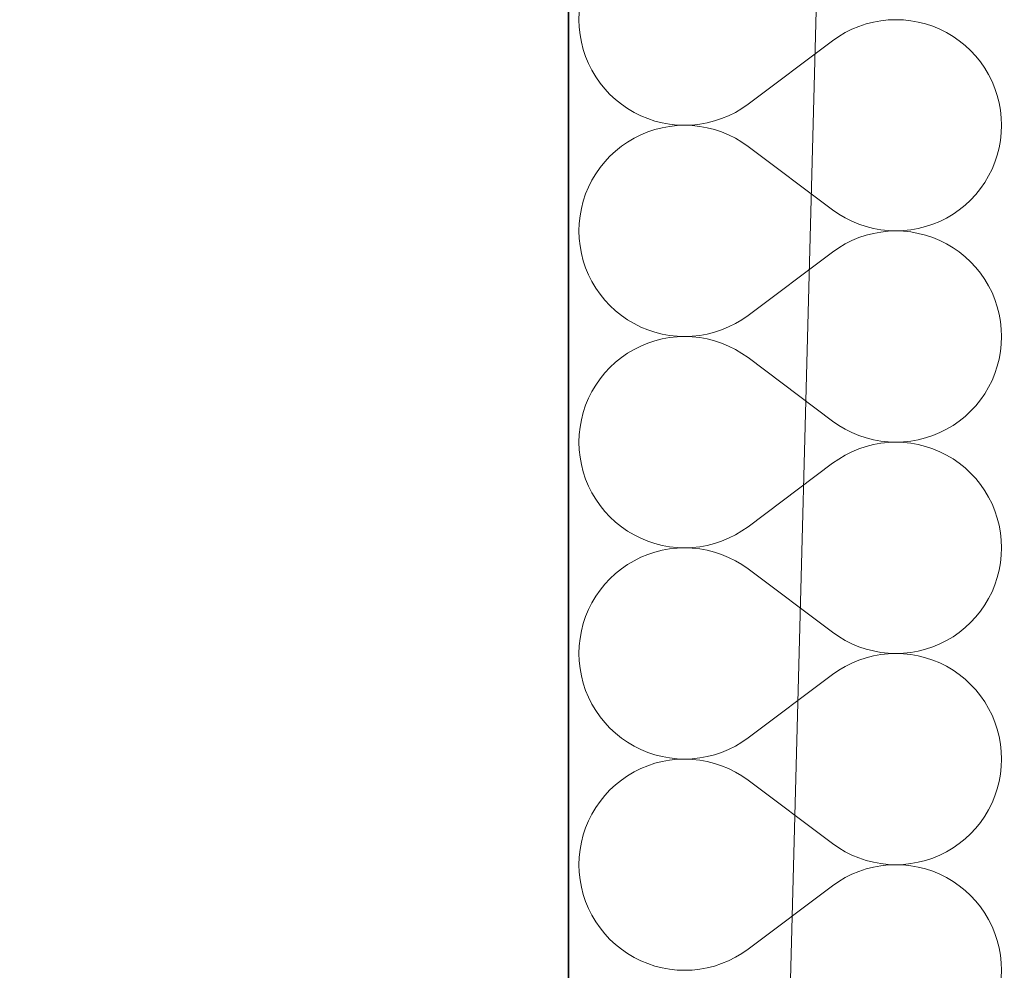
# Model space of a CAD drawing. Header units: millimetres. Extents: x -1465 to 393277, y -3788 to 454312.
# Tile 851 of 958: x 348525 to 348880, y 358631 to 358974. Entities that reach past the tile are written whole.
import ezdxf

# ---------------------------------------------------------------- set-up
doc = ezdxf.new("R2010")
doc.units = ezdxf.units.MM
doc.layers.add('- A - ocieplenie', color=8, linetype='Continuous')
doc.layers.add('Konstrukcja - Stropy', color=8, linetype='Continuous')

# ---------------------------------------------------------------- blocks, each defined once
blk = doc.blocks.new('*X28')
at = {"layer": '- A - ocieplenie', "linetype": 'Continuous', "lineweight": 13, "ltscale": 100}
for p, q in [((19781.38, 385388.53), (19781.29, 385385.81)), ((19781.29, 385385.81), (19781.38, 385383.09)), ((19884.81, 385384.26), (19882.23, 385383.4)), ((19887.45, 385384.93), (19884.81, 385384.26)), ((19890.13, 385385.42), (19887.45, 385384.93)), ((19892.83, 385385.71), (19890.13, 385385.42)), ((19895.55, 385385.81), (19892.83, 385385.71)), ((19898.27, 385385.72), (19895.55, 385385.81)), ((19900.97, 385385.43), (19898.27, 385385.72)), ((19903.65, 385384.94), (19900.97, 385385.43)), ((19906.29, 385384.27), (19903.65, 385384.94)), ((19908.87, 385383.42), (19906.29, 385384.27)), ((19781.38, 385383.09), (19781.68, 385380.39)), ((19781.68, 385380.39), (19782.16, 385377.71)), ((19877.29, 385381.14), (19874.95, 385379.74)), ((19879.72, 385382.35), (19877.29, 385381.14)), ((19882.23, 385383.4), (19879.72, 385382.35)), ((19911.38, 385382.38), (19908.87, 385383.42)), ((19913.82, 385381.16), (19911.38, 385382.38)), ((19916.16, 385379.77), (19913.82, 385381.16)), ((19782.16, 385377.71), (19782.83, 385375.07)), ((19872.72, 385378.19), (19842.24, 385355.33)), ((19874.95, 385379.74), (19872.72, 385378.19)), ((19918.39, 385378.22), (19916.16, 385379.77)), ((19920.51, 385376.51), (19918.39, 385378.22)), ((19782.83, 385375.07), (19783.69, 385372.49)), ((19922.5, 385374.66), (19920.51, 385376.51)), ((19924.36, 385372.67), (19922.5, 385374.66)), ((19783.69, 385372.49), (19784.73, 385369.98)), ((19784.73, 385369.98), (19785.95, 385367.55)), ((19926.06, 385370.55), (19924.36, 385372.67)), ((19927.62, 385368.32), (19926.06, 385370.55)), ((19785.95, 385367.55), (19787.34, 385365.21)), ((19929.01, 385365.98), (19927.62, 385368.32)), ((19787.34, 385365.21), (19788.89, 385362.97)), ((19788.89, 385362.97), (19790.6, 385360.85)), ((19930.22, 385363.55), (19929.01, 385365.98)), ((19931.26, 385361.03), (19930.22, 385363.55)), ((19790.6, 385360.85), (19792.45, 385358.86)), ((19932.12, 385358.45), (19931.26, 385361.03)), ((19792.45, 385358.86), (19794.45, 385357.01)), ((19794.45, 385357.01), (19796.56, 385355.3)), ((19932.8, 385355.82), (19932.12, 385358.45)), ((19933.28, 385353.14), (19932.8, 385355.82)), ((19796.56, 385355.3), (19798.8, 385353.75)), ((19798.8, 385353.75), (19801.14, 385352.37)), ((19801.14, 385352.37), (19803.57, 385351.15)), ((19835.24, 385351.17), (19837.67, 385352.39)), ((19837.67, 385352.39), (19840.01, 385353.78)), ((19840.01, 385353.78), (19842.24, 385355.33)), ((19933.57, 385350.43), (19933.28, 385353.14)), ((19803.57, 385351.15), (19806.09, 385350.11)), ((19806.09, 385350.11), (19808.67, 385349.25)), ((19808.67, 385349.25), (19811.31, 385348.58)), ((19811.31, 385348.58), (19813.98, 385348.1)), ((19824.83, 385348.11), (19827.51, 385348.59)), ((19827.51, 385348.59), (19830.14, 385349.27)), ((19830.14, 385349.27), (19832.72, 385350.13)), ((19832.72, 385350.13), (19835.24, 385351.17)), ((19933.67, 385347.72), (19933.57, 385350.43)), ((19806.09, 385345.32), (19803.57, 385344.28)), ((19808.67, 385346.18), (19806.09, 385345.32)), ((19811.31, 385346.85), (19808.67, 385346.18)), ((19813.98, 385347.33), (19811.31, 385346.85)), ((19813.98, 385348.1), (19816.69, 385347.81)), ((19816.69, 385347.62), (19813.98, 385347.33)), ((19816.69, 385347.81), (19819.41, 385347.72)), ((19819.41, 385347.72), (19816.69, 385347.62)), ((19819.41, 385347.72), (19822.13, 385347.81)), ((19822.13, 385347.62), (19819.41, 385347.72)), ((19822.13, 385347.81), (19824.83, 385348.11)), ((19824.83, 385347.32), (19822.13, 385347.62)), ((19827.51, 385346.84), (19824.83, 385347.32)), ((19830.14, 385346.16), (19827.51, 385346.84)), ((19832.72, 385345.3), (19830.14, 385346.16)), ((19835.24, 385344.26), (19832.72, 385345.3)), ((19933.28, 385342.29), (19933.57, 385345)), ((19933.57, 385345), (19933.67, 385347.72)), ((19798.8, 385341.68), (19796.56, 385340.13)), ((19801.14, 385343.06), (19798.8, 385341.68)), ((19803.57, 385344.28), (19801.14, 385343.06)), ((19837.67, 385343.04), (19835.24, 385344.26)), ((19840.01, 385341.65), (19837.67, 385343.04)), ((19842.24, 385340.1), (19840.01, 385341.65)), ((19932.8, 385339.61), (19933.28, 385342.29)), ((19794.45, 385338.42), (19792.45, 385336.57)), ((19796.56, 385340.13), (19794.45, 385338.42)), ((19872.72, 385317.24), (19842.24, 385340.1)), ((19932.12, 385336.98), (19932.8, 385339.61)), ((19790.6, 385334.58), (19788.89, 385332.46)), ((19792.45, 385336.57), (19790.6, 385334.58)), ((19930.22, 385331.88), (19931.26, 385334.4)), ((19931.26, 385334.4), (19932.12, 385336.98)), ((19788.89, 385332.46), (19787.34, 385330.22)), ((19929.01, 385329.45), (19930.22, 385331.88)), ((19785.95, 385327.88), (19784.73, 385325.45)), ((19787.34, 385330.22), (19785.95, 385327.88)), ((19926.06, 385324.88), (19927.62, 385327.11)), ((19927.62, 385327.11), (19929.01, 385329.45)), ((19784.73, 385325.45), (19783.69, 385322.94)), ((19924.36, 385322.76), (19926.06, 385324.88)), ((19782.83, 385320.36), (19782.16, 385317.72)), ((19783.69, 385322.94), (19782.83, 385320.36)), ((19920.51, 385318.92), (19922.5, 385320.77)), ((19922.5, 385320.77), (19924.36, 385322.76)), ((19782.16, 385317.72), (19781.68, 385315.04)), ((19872.72, 385317.24), (19874.95, 385315.69)), ((19916.16, 385315.66), (19918.39, 385317.21)), ((19918.39, 385317.21), (19920.51, 385318.92)), ((19781.68, 385315.04), (19781.38, 385312.34)), ((19874.95, 385315.69), (19877.29, 385314.3)), ((19877.29, 385314.3), (19879.72, 385313.08)), ((19879.72, 385313.08), (19882.23, 385312.03)), ((19908.87, 385312.02), (19911.38, 385313.06)), ((19911.38, 385313.06), (19913.82, 385314.27)), ((19913.82, 385314.27), (19916.16, 385315.66)), ((19781.38, 385312.34), (19781.29, 385309.62)), ((19781.29, 385309.62), (19781.38, 385306.9)), ((19882.23, 385312.03), (19884.81, 385311.17)), ((19884.81, 385311.17), (19887.45, 385310.5)), ((19887.45, 385310.5), (19890.13, 385310.01)), ((19890.13, 385310.01), (19892.83, 385309.72)), ((19892.83, 385309.52), (19890.13, 385309.23)), ((19892.83, 385309.72), (19895.55, 385309.62)), ((19895.55, 385309.62), (19892.83, 385309.52)), ((19895.55, 385309.62), (19898.27, 385309.72)), ((19898.27, 385309.52), (19895.55, 385309.62)), ((19898.27, 385309.72), (19900.97, 385310)), ((19900.97, 385309.24), (19898.27, 385309.52)), ((19900.97, 385310), (19903.65, 385310.49)), ((19903.65, 385308.75), (19900.97, 385309.24)), ((19903.65, 385310.49), (19906.29, 385311.16)), ((19906.29, 385311.16), (19908.87, 385312.02)), ((19781.38, 385306.9), (19781.68, 385304.2)), ((19879.72, 385306.16), (19877.29, 385304.94)), ((19882.23, 385307.21), (19879.72, 385306.16)), ((19884.81, 385308.07), (19882.23, 385307.21)), ((19887.45, 385308.74), (19884.81, 385308.07)), ((19890.13, 385309.23), (19887.45, 385308.74)), ((19906.29, 385308.08), (19903.65, 385308.75)), ((19908.87, 385307.22), (19906.29, 385308.08)), ((19911.38, 385306.18), (19908.87, 385307.22)), ((19913.82, 385304.97), (19911.38, 385306.18)), ((19781.68, 385304.2), (19782.16, 385301.52)), ((19874.95, 385303.55), (19872.72, 385302)), ((19877.29, 385304.94), (19874.95, 385303.55)), ((19916.16, 385303.58), (19913.82, 385304.97)), ((19918.39, 385302.03), (19916.16, 385303.58)), ((19782.16, 385301.52), (19782.83, 385298.88)), ((19782.83, 385298.88), (19783.69, 385296.3)), ((19872.72, 385302), (19842.24, 385279.14)), ((19920.51, 385300.32), (19918.39, 385302.03)), ((19922.5, 385298.47), (19920.51, 385300.32)), ((19783.69, 385296.3), (19784.73, 385293.79)), ((19924.36, 385296.48), (19922.5, 385298.47)), ((19926.06, 385294.36), (19924.36, 385296.48)), ((19784.73, 385293.79), (19785.95, 385291.36)), ((19927.62, 385292.13), (19926.06, 385294.36)), ((19929.01, 385289.79), (19927.62, 385292.13)), ((19785.95, 385291.36), (19787.34, 385289.02)), ((19787.34, 385289.02), (19788.89, 385286.78)), ((19930.22, 385287.36), (19929.01, 385289.79)), ((19788.89, 385286.78), (19790.6, 385284.66)), ((19790.6, 385284.66), (19792.45, 385282.67)), ((19931.26, 385284.84), (19930.22, 385287.36)), ((19932.12, 385282.26), (19931.26, 385284.84)), ((19792.45, 385282.67), (19794.45, 385280.82)), ((19932.8, 385279.63), (19932.12, 385282.26)), ((19794.45, 385280.82), (19796.56, 385279.11)), ((19796.56, 385279.11), (19798.8, 385277.56)), ((19798.8, 385277.56), (19801.14, 385276.18)), ((19837.67, 385276.2), (19840.01, 385277.59)), ((19840.01, 385277.59), (19842.24, 385279.14)), ((19933.28, 385276.95), (19932.8, 385279.63)), ((19801.14, 385276.18), (19803.57, 385274.96)), ((19803.57, 385274.96), (19806.09, 385273.92)), ((19806.09, 385273.92), (19808.67, 385273.06)), ((19830.14, 385273.08), (19832.72, 385273.94)), ((19832.72, 385273.94), (19835.24, 385274.98)), ((19835.24, 385274.98), (19837.67, 385276.2)), ((19933.57, 385274.24), (19933.28, 385276.95)), ((19933.67, 385271.52), (19933.57, 385274.24)), ((19808.67, 385273.06), (19811.31, 385272.39)), ((19811.31, 385270.66), (19808.67, 385269.99)), ((19811.31, 385272.39), (19813.98, 385271.91)), ((19813.98, 385271.14), (19811.31, 385270.66)), ((19813.98, 385271.91), (19816.69, 385271.62)), ((19816.69, 385271.43), (19813.98, 385271.14)), ((19816.69, 385271.62), (19819.41, 385271.52)), ((19819.41, 385271.52), (19816.69, 385271.43)), ((19819.41, 385271.52), (19822.13, 385271.62)), ((19822.13, 385271.43), (19819.41, 385271.52)), ((19822.13, 385271.62), (19824.83, 385271.92)), ((19824.83, 385271.13), (19822.13, 385271.43)), ((19824.83, 385271.92), (19827.51, 385272.4)), ((19827.51, 385270.65), (19824.83, 385271.13)), ((19827.51, 385272.4), (19830.14, 385273.08)), ((19830.14, 385269.97), (19827.51, 385270.65)), ((19933.57, 385268.81), (19933.67, 385271.52)), ((19801.14, 385266.87), (19798.8, 385265.49)), ((19803.57, 385268.09), (19801.14, 385266.87)), ((19806.09, 385269.13), (19803.57, 385268.09)), ((19808.67, 385269.99), (19806.09, 385269.13)), ((19832.72, 385269.11), (19830.14, 385269.97)), ((19835.24, 385268.07), (19832.72, 385269.11)), ((19837.67, 385266.85), (19835.24, 385268.07)), ((19840.01, 385265.46), (19837.67, 385266.85)), ((19933.28, 385266.1), (19933.57, 385268.81)), ((19796.56, 385263.93), (19794.45, 385262.23)), ((19798.8, 385265.49), (19796.56, 385263.93)), ((19842.24, 385263.91), (19840.01, 385265.46)), ((19872.72, 385241.05), (19842.24, 385263.91)), ((19932.12, 385260.79), (19932.8, 385263.42)), ((19932.8, 385263.42), (19933.28, 385266.1)), ((19792.45, 385260.38), (19790.6, 385258.38)), ((19794.45, 385262.23), (19792.45, 385260.38)), ((19931.26, 385258.21), (19932.12, 385260.79)), ((19788.89, 385256.27), (19787.34, 385254.03)), ((19790.6, 385258.38), (19788.89, 385256.27)), ((19930.22, 385255.69), (19931.26, 385258.21)), ((19787.34, 385254.03), (19785.95, 385251.69)), ((19927.62, 385250.92), (19929.01, 385253.26)), ((19929.01, 385253.26), (19930.22, 385255.69)), ((19784.73, 385249.26), (19783.69, 385246.75)), ((19785.95, 385251.69), (19784.73, 385249.26)), ((19926.06, 385248.69), (19927.62, 385250.92)), ((19783.69, 385246.75), (19782.83, 385244.17)), ((19922.5, 385244.58), (19924.36, 385246.57)), ((19924.36, 385246.57), (19926.06, 385248.69)), ((19782.83, 385244.17), (19782.16, 385241.53)), ((19918.39, 385241.02), (19920.51, 385242.73)), ((19920.51, 385242.73), (19922.5, 385244.58)), ((19781.68, 385238.85), (19781.38, 385236.15)), ((19782.16, 385241.53), (19781.68, 385238.85)), ((19872.72, 385241.05), (19874.95, 385239.49)), ((19874.95, 385239.49), (19877.29, 385238.1)), ((19913.82, 385238.08), (19916.16, 385239.47)), ((19916.16, 385239.47), (19918.39, 385241.02)), ((19781.38, 385236.15), (19781.29, 385233.43)), ((19877.29, 385238.1), (19879.72, 385236.88)), ((19879.72, 385236.88), (19882.23, 385235.84)), ((19882.23, 385235.84), (19884.81, 385234.98)), ((19884.81, 385234.98), (19887.45, 385234.31)), ((19903.65, 385234.3), (19906.29, 385234.97)), ((19906.29, 385234.97), (19908.87, 385235.82)), ((19908.87, 385235.82), (19911.38, 385236.86)), ((19911.38, 385236.86), (19913.82, 385238.08)), ((19781.29, 385233.43), (19781.38, 385230.71)), ((19884.81, 385231.88), (19882.23, 385231.02)), ((19887.45, 385232.55), (19884.81, 385231.88)), ((19887.45, 385234.31), (19890.13, 385233.82)), ((19890.13, 385233.04), (19887.45, 385232.55)), ((19890.13, 385233.82), (19892.83, 385233.53)), ((19892.83, 385233.33), (19890.13, 385233.04)), ((19892.83, 385233.53), (19895.55, 385233.43)), ((19895.55, 385233.43), (19892.83, 385233.33)), ((19895.55, 385233.43), (19898.27, 385233.52)), ((19898.27, 385233.33), (19895.55, 385233.43)), ((19898.27, 385233.52), (19900.97, 385233.81)), ((19900.97, 385233.04), (19898.27, 385233.33)), ((19900.97, 385233.81), (19903.65, 385234.3)), ((19903.65, 385232.56), (19900.97, 385233.04)), ((19906.29, 385231.89), (19903.65, 385232.56)), ((19908.87, 385231.03), (19906.29, 385231.89)), ((19781.38, 385230.71), (19781.68, 385228.01)), ((19781.68, 385228.01), (19782.16, 385225.33)), ((19877.29, 385228.75), (19874.95, 385227.36)), ((19879.72, 385229.97), (19877.29, 385228.75)), ((19882.23, 385231.02), (19879.72, 385229.97)), ((19911.38, 385229.99), (19908.87, 385231.03)), ((19913.82, 385228.78), (19911.38, 385229.99)), ((19916.16, 385227.39), (19913.82, 385228.78)), ((19782.16, 385225.33), (19782.83, 385222.69)), ((19872.72, 385225.81), (19842.24, 385202.95)), ((19874.95, 385227.36), (19872.72, 385225.81)), ((19918.39, 385225.84), (19916.16, 385227.39)), ((19920.51, 385224.13), (19918.39, 385225.84)), ((19922.5, 385222.28), (19920.51, 385224.13)), ((19782.83, 385222.69), (19783.69, 385220.11)), ((19924.36, 385220.29), (19922.5, 385222.28)), ((19783.69, 385220.11), (19784.73, 385217.6)), ((19784.73, 385217.6), (19785.95, 385215.17)), ((19926.06, 385218.17), (19924.36, 385220.29)), ((19927.62, 385215.94), (19926.06, 385218.17)), ((19785.95, 385215.17), (19787.34, 385212.83)), ((19929.01, 385213.6), (19927.62, 385215.94)), ((19930.22, 385211.17), (19929.01, 385213.6)), ((19787.34, 385212.83), (19788.89, 385210.59)), ((19788.89, 385210.59), (19790.6, 385208.47)), ((19931.26, 385208.65), (19930.22, 385211.17)), ((19790.6, 385208.47), (19792.45, 385206.48)), ((19792.45, 385206.48), (19794.45, 385204.63)), ((19932.12, 385206.07), (19931.26, 385208.65)), ((19794.45, 385204.63), (19796.56, 385202.92)), ((19796.56, 385202.92), (19798.8, 385201.37)), ((19840.01, 385201.4), (19842.24, 385202.95)), ((19932.8, 385203.44), (19932.12, 385206.07)), ((19933.28, 385200.76), (19932.8, 385203.44)), ((19798.8, 385201.37), (19801.14, 385199.99)), ((19801.14, 385199.99), (19803.57, 385198.77)), ((19835.24, 385198.79), (19837.67, 385200.01)), ((19837.67, 385200.01), (19840.01, 385201.4)), ((19933.57, 385198.05), (19933.28, 385200.76)), ((19803.57, 385198.77), (19806.09, 385197.73)), ((19806.09, 385197.73), (19808.67, 385196.87)), ((19808.67, 385196.87), (19811.31, 385196.2)), ((19811.31, 385196.2), (19813.98, 385195.72)), ((19813.98, 385195.72), (19816.69, 385195.43)), ((19822.13, 385195.43), (19824.83, 385195.73)), ((19824.83, 385195.73), (19827.51, 385196.21)), ((19827.51, 385196.21), (19830.14, 385196.89)), ((19830.14, 385196.89), (19832.72, 385197.75)), ((19832.72, 385197.75), (19835.24, 385198.79)), ((19933.67, 385195.33), (19933.57, 385198.05)), ((19806.09, 385192.94), (19803.57, 385191.9)), ((19808.67, 385193.8), (19806.09, 385192.94)), ((19811.31, 385194.47), (19808.67, 385193.8)), ((19813.98, 385194.95), (19811.31, 385194.47)), ((19816.69, 385195.24), (19813.98, 385194.95)), ((19816.69, 385195.43), (19819.41, 385195.33)), ((19819.41, 385195.33), (19816.69, 385195.24)), ((19819.41, 385195.33), (19822.13, 385195.43)), ((19822.13, 385195.24), (19819.41, 385195.33)), ((19824.83, 385194.94), (19822.13, 385195.24)), ((19827.51, 385194.46), (19824.83, 385194.94)), ((19830.14, 385193.78), (19827.51, 385194.46)), ((19832.72, 385192.92), (19830.14, 385193.78)), ((19835.24, 385191.88), (19832.72, 385192.92)), ((19933.28, 385189.91), (19933.57, 385192.62)), ((19933.57, 385192.62), (19933.67, 385195.33)), ((19798.8, 385189.3), (19796.56, 385187.74)), ((19801.14, 385190.68), (19798.8, 385189.3)), ((19803.57, 385191.9), (19801.14, 385190.68)), ((19837.67, 385190.66), (19835.24, 385191.88)), ((19840.01, 385189.27), (19837.67, 385190.66)), ((19842.24, 385187.72), (19840.01, 385189.27)), ((19932.8, 385187.23), (19933.28, 385189.91)), ((19794.45, 385186.04), (19792.45, 385184.18)), ((19796.56, 385187.74), (19794.45, 385186.04)), ((19872.72, 385164.86), (19842.24, 385187.72)), ((19932.12, 385184.6), (19932.8, 385187.23)), ((19790.6, 385182.19), (19788.89, 385180.08)), ((19792.45, 385184.18), (19790.6, 385182.19)), ((19930.22, 385179.5), (19931.26, 385182.02)), ((19931.26, 385182.02), (19932.12, 385184.6)), ((19788.89, 385180.08), (19787.34, 385177.84)), ((19929.01, 385177.07), (19930.22, 385179.5)), ((19785.95, 385175.5), (19784.73, 385173.07)), ((19787.34, 385177.84), (19785.95, 385175.5)), ((19926.06, 385172.5), (19927.62, 385174.73)), ((19927.62, 385174.73), (19929.01, 385177.07)), ((19784.73, 385173.07), (19783.69, 385170.56)), ((19924.36, 385170.38), (19926.06, 385172.5)), ((19782.83, 385167.98), (19782.16, 385165.34)), ((19783.69, 385170.56), (19782.83, 385167.98)), ((19920.51, 385166.54), (19922.5, 385168.39)), ((19922.5, 385168.39), (19924.36, 385170.38)), ((19782.16, 385165.34), (19781.68, 385162.66)), ((19872.72, 385164.86), (19874.95, 385163.3)), ((19916.16, 385163.28), (19918.39, 385164.83)), ((19918.39, 385164.83), (19920.51, 385166.54)), ((19781.68, 385162.66), (19781.38, 385159.96)), ((19874.95, 385163.3), (19877.29, 385161.91)), ((19877.29, 385161.91), (19879.72, 385160.69)), ((19879.72, 385160.69), (19882.23, 385159.65)), ((19908.87, 385159.63), (19911.38, 385160.67)), ((19911.38, 385160.67), (19913.82, 385161.89)), ((19913.82, 385161.89), (19916.16, 385163.28)), ((19781.38, 385159.96), (19781.29, 385157.24)), ((19781.29, 385157.24), (19781.38, 385154.52)), ((19882.23, 385159.65), (19884.81, 385158.79)), ((19884.81, 385158.79), (19887.45, 385158.12)), ((19887.45, 385158.12), (19890.13, 385157.63)), ((19890.13, 385156.85), (19887.45, 385156.36)), ((19890.13, 385157.63), (19892.83, 385157.34)), ((19892.83, 385157.14), (19890.13, 385156.85)), ((19892.83, 385157.34), (19895.55, 385157.24)), ((19895.55, 385157.24), (19892.83, 385157.14)), ((19895.55, 385157.24), (19898.27, 385157.33)), ((19898.27, 385157.14), (19895.55, 385157.24)), ((19898.27, 385157.33), (19900.97, 385157.62)), ((19900.97, 385156.85), (19898.27, 385157.14)), ((19900.97, 385157.62), (19903.65, 385158.11)), ((19903.65, 385156.37), (19900.97, 385156.85)), ((19903.65, 385158.11), (19906.29, 385158.78)), ((19906.29, 385158.78), (19908.87, 385159.63)), ((19781.38, 385154.52), (19781.68, 385151.82)), ((19879.72, 385153.78), (19877.29, 385152.56)), ((19882.23, 385154.83), (19879.72, 385153.78)), ((19884.81, 385155.69), (19882.23, 385154.83)), ((19887.45, 385156.36), (19884.81, 385155.69)), ((19906.29, 385155.7), (19903.65, 385156.37)), ((19908.87, 385154.84), (19906.29, 385155.7)), ((19911.38, 385153.8), (19908.87, 385154.84)), ((19913.82, 385152.59), (19911.38, 385153.8)), ((19781.68, 385151.82), (19782.16, 385149.14)), ((19872.72, 385149.62), (19842.24, 385126.76)), ((19874.95, 385151.17), (19872.72, 385149.62)), ((19877.29, 385152.56), (19874.95, 385151.17)), ((19916.16, 385151.2), (19913.82, 385152.59)), ((19918.39, 385149.65), (19916.16, 385151.2)), ((19920.51, 385147.94), (19918.39, 385149.65)), ((19782.16, 385149.14), (19782.83, 385146.5)), ((19782.83, 385146.5), (19783.69, 385143.92)), ((19922.5, 385146.09), (19920.51, 385147.94)), ((19924.36, 385144.1), (19922.5, 385146.09)), ((19783.69, 385143.92), (19784.73, 385141.41)), ((19926.06, 385141.98), (19924.36, 385144.1)), ((19784.73, 385141.41), (19785.95, 385138.98)), ((19785.95, 385138.98), (19787.34, 385136.64)), ((19927.62, 385139.75), (19926.06, 385141.98)), ((19929.01, 385137.41), (19927.62, 385139.75)), ((19787.34, 385136.64), (19788.89, 385134.4)), ((19930.22, 385134.98), (19929.01, 385137.41)), ((19788.89, 385134.4), (19790.6, 385132.28)), ((19790.6, 385132.28), (19792.45, 385130.29)), ((19931.26, 385132.46), (19930.22, 385134.98)), ((19932.12, 385129.88), (19931.26, 385132.46)), ((19792.45, 385130.29), (19794.45, 385128.44)), ((19794.45, 385128.44), (19796.56, 385126.73)), ((19932.8, 385127.24), (19932.12, 385129.88)), ((19796.56, 385126.73), (19798.8, 385125.18)), ((19798.8, 385125.18), (19801.14, 385123.8)), ((19837.67, 385123.82), (19840.01, 385125.21)), ((19840.01, 385125.21), (19842.24, 385126.76)), ((19933.28, 385124.57), (19932.8, 385127.24)), ((19801.14, 385123.8), (19803.57, 385122.58)), ((19803.57, 385122.58), (19806.09, 385121.54)), ((19806.09, 385121.54), (19808.67, 385120.68)), ((19830.14, 385120.69), (19832.72, 385121.56)), ((19832.72, 385121.56), (19835.24, 385122.6)), ((19835.24, 385122.6), (19837.67, 385123.82)), ((19933.57, 385121.86), (19933.28, 385124.57)), ((19933.67, 385119.14), (19933.57, 385121.86)), ((19808.67, 385117.61), (19806.09, 385116.75)), ((19808.67, 385120.68), (19811.31, 385120.01)), ((19811.31, 385118.28), (19808.67, 385117.61)), ((19811.31, 385120.01), (19813.98, 385119.53)), ((19813.98, 385118.76), (19811.31, 385118.28)), ((19813.98, 385119.53), (19816.69, 385119.24)), ((19816.69, 385119.05), (19813.98, 385118.76)), ((19816.69, 385119.24), (19819.41, 385119.14)), ((19819.41, 385119.14), (19816.69, 385119.05)), ((19819.41, 385119.14), (19822.13, 385119.24)), ((19822.13, 385119.04), (19819.41, 385119.14)), ((19822.13, 385119.24), (19824.83, 385119.54)), ((19824.83, 385118.75), (19822.13, 385119.04)), ((19824.83, 385119.54), (19827.51, 385120.02)), ((19827.51, 385118.27), (19824.83, 385118.75)), ((19827.51, 385120.02), (19830.14, 385120.69)), ((19830.14, 385117.59), (19827.51, 385118.27)), ((19832.72, 385116.73), (19830.14, 385117.59)), ((19933.57, 385116.43), (19933.67, 385119.14)), ((19801.14, 385114.49), (19798.8, 385113.1)), ((19803.57, 385115.71), (19801.14, 385114.49)), ((19806.09, 385116.75), (19803.57, 385115.71)), ((19835.24, 385115.69), (19832.72, 385116.73)), ((19837.67, 385114.47), (19835.24, 385115.69)), ((19840.01, 385113.08), (19837.67, 385114.47)), ((19933.28, 385113.72), (19933.57, 385116.43)), ((19796.56, 385111.55), (19794.45, 385109.85)), ((19798.8, 385113.1), (19796.56, 385111.55)), ((19842.24, 385111.52), (19840.01, 385113.08)), ((19872.72, 385088.67), (19842.24, 385111.52)), ((19932.12, 385108.41), (19932.8, 385111.04)), ((19932.8, 385111.04), (19933.28, 385113.72)), ((19792.45, 385107.99), (19790.6, 385106)), ((19794.45, 385109.85), (19792.45, 385107.99)), ((19931.26, 385105.83), (19932.12, 385108.41)), ((19788.89, 385103.89), (19787.34, 385101.65)), ((19790.6, 385106), (19788.89, 385103.89)), ((19930.22, 385103.31), (19931.26, 385105.83)), ((19787.34, 385101.65), (19785.95, 385099.31)), ((19927.62, 385098.54), (19929.01, 385100.88)), ((19929.01, 385100.88), (19930.22, 385103.31)), ((19784.73, 385096.88), (19783.69, 385094.37)), ((19785.95, 385099.31), (19784.73, 385096.88)), ((19924.36, 385094.19), (19926.06, 385096.31)), ((19926.06, 385096.31), (19927.62, 385098.54)), ((19783.69, 385094.37), (19782.83, 385091.79)), ((19922.5, 385092.2), (19924.36, 385094.19)), ((19782.16, 385089.15), (19781.68, 385086.47)), ((19782.83, 385091.79), (19782.16, 385089.15)), ((19918.39, 385088.64), (19920.51, 385090.34)), ((19920.51, 385090.34), (19922.5, 385092.2)), ((19781.68, 385086.47), (19781.38, 385083.77)), ((19872.72, 385088.67), (19874.95, 385087.11)), ((19874.95, 385087.11), (19877.29, 385085.72)), ((19877.29, 385085.72), (19879.72, 385084.5)), ((19911.38, 385084.48), (19913.82, 385085.7)), ((19913.82, 385085.7), (19916.16, 385087.09)), ((19916.16, 385087.09), (19918.39, 385088.64)), ((19781.38, 385083.77), (19781.29, 385081.05)), ((19879.72, 385084.5), (19882.23, 385083.46)), ((19882.23, 385083.46), (19884.81, 385082.6)), ((19884.81, 385082.6), (19887.45, 385081.93)), ((19903.65, 385081.91), (19906.29, 385082.59)), ((19906.29, 385082.59), (19908.87, 385083.44)), ((19908.87, 385083.44), (19911.38, 385084.48)), ((19781.29, 385081.05), (19781.38, 385078.33)), ((19882.23, 385078.64), (19879.72, 385077.59)), ((19884.81, 385079.5), (19882.23, 385078.64)), ((19887.45, 385080.17), (19884.81, 385079.5)), ((19887.45, 385081.93), (19890.13, 385081.44)), ((19890.13, 385080.66), (19887.45, 385080.17)), ((19890.13, 385081.44), (19892.83, 385081.15)), ((19892.83, 385080.95), (19890.13, 385080.66)), ((19892.83, 385081.15), (19895.55, 385081.05)), ((19895.55, 385081.05), (19892.83, 385080.95)), ((19895.55, 385081.05), (19898.27, 385081.14)), ((19898.27, 385080.95), (19895.55, 385081.05)), ((19898.27, 385081.14), (19900.97, 385081.43)), ((19900.97, 385080.66), (19898.27, 385080.95)), ((19900.97, 385081.43), (19903.65, 385081.91)), ((19903.65, 385080.18), (19900.97, 385080.66)), ((19906.29, 385079.51), (19903.65, 385080.18)), ((19908.87, 385078.65), (19906.29, 385079.51)), ((19911.38, 385077.61), (19908.87, 385078.65)), ((19781.38, 385078.33), (19781.68, 385075.62)), ((19781.68, 385075.62), (19782.16, 385072.95)), ((19874.95, 385074.98), (19872.72, 385073.43)), ((19877.29, 385076.37), (19874.95, 385074.98)), ((19879.72, 385077.59), (19877.29, 385076.37)), ((19913.82, 385076.4), (19911.38, 385077.61)), ((19916.16, 385075.01), (19913.82, 385076.4)), ((19918.39, 385073.46), (19916.16, 385075.01)), ((19782.16, 385072.95), (19782.83, 385070.31)), ((19872.72, 385073.43), (19842.24, 385050.57)), ((19920.51, 385071.75), (19918.39, 385073.46)), ((19922.5, 385069.9), (19920.51, 385071.75)), ((19782.83, 385070.31), (19783.69, 385067.73)), ((19924.36, 385067.91), (19922.5, 385069.9)), ((19926.06, 385065.79), (19924.36, 385067.91)), ((19783.69, 385067.73), (19784.73, 385065.22)), ((19784.73, 385065.22), (19785.95, 385062.78)), ((19927.62, 385063.56), (19926.06, 385065.79)), ((19785.95, 385062.78), (19787.34, 385060.45)), ((19929.01, 385061.22), (19927.62, 385063.56)), ((19930.22, 385058.78), (19929.01, 385061.22)), ((19787.34, 385060.45), (19788.89, 385058.21)), ((19788.89, 385058.21), (19790.6, 385056.09)), ((19931.26, 385056.27), (19930.22, 385058.78)), ((19790.6, 385056.09), (19792.45, 385054.1)), ((19792.45, 385054.1), (19794.45, 385052.25)), ((19932.12, 385053.69), (19931.26, 385056.27)), ((19932.8, 385051.05), (19932.12, 385053.69)), ((19794.45, 385052.25), (19796.56, 385050.54)), ((19796.56, 385050.54), (19798.8, 385048.99)), ((19840.01, 385049.02), (19842.24, 385050.57)), ((19933.28, 385048.38), (19932.8, 385051.05)), ((19798.8, 385048.99), (19801.14, 385047.61)), ((19801.14, 385047.61), (19803.57, 385046.39)), ((19835.24, 385046.41), (19837.67, 385047.63)), ((19837.67, 385047.63), (19840.01, 385049.02)), ((19933.57, 385045.67), (19933.28, 385048.38)), ((19803.57, 385046.39), (19806.09, 385045.35)), ((19806.09, 385045.35), (19808.67, 385044.49)), ((19808.67, 385044.49), (19811.31, 385043.82)), ((19811.31, 385043.82), (19813.98, 385043.34)), ((19813.98, 385043.34), (19816.69, 385043.05)), ((19816.69, 385043.05), (19819.41, 385042.95)), ((19819.41, 385042.95), (19822.13, 385043.05)), ((19822.13, 385043.05), (19824.83, 385043.34)), ((19824.83, 385043.34), (19827.51, 385043.83)), ((19827.51, 385043.83), (19830.14, 385044.5)), ((19830.14, 385044.5), (19832.72, 385045.37)), ((19832.72, 385045.37), (19835.24, 385046.41)), ((19933.67, 385042.95), (19933.57, 385045.67)), ((19933.57, 385040.23), (19933.67, 385042.95))]:
    blk.add_line(p, q, dxfattribs=at)

msp = doc.modelspace()

# ---------------------------------------------------------------- linework, layer by layer
at = {"layer": '- A - ocieplenie', "color": 8, "linetype": 'Continuous', "lineweight": 35, "ltscale": 100, "flags": 128}
msp.add_lwpolyline([(348722.77, 361095.27), (348722.77, 356332.75)], dxfattribs=at)
at = {"layer": 'Konstrukcja - Stropy', "color": 8, "linetype": 'Continuous', "lineweight": 13, "ltscale": 100, "flags": 128}
msp.add_lwpolyline([(342222.83, 356490.84), (348745.68, 356490.84), (348882.77, 361619), (348882.77, 369271.07), (342222.83, 369271.07)], close=True, dxfattribs=at)

# ---------------------------------------------------------------- block references
at = {"color": 8, "linetype": 'Continuous', "lineweight": 20, "ltscale": 100}
msp.add_blockref('*X28', (328945.29, -26411.59), dxfattribs=at)

doc.saveas('drawing.dxf')
